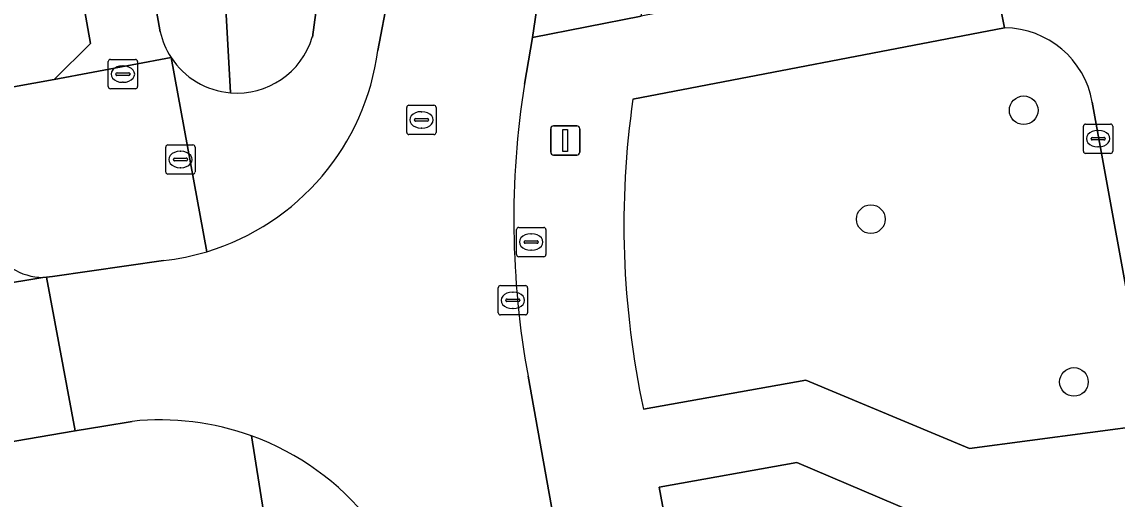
# Model space of a CAD drawing. Extents: x 157793 to 159380, y 380877 to 382313.
# Drawn here: x 158753.68 to 158791.04, y 381650.93 to 381667.21 of the extents above; entities that cross this region are included whole.
import ezdxf

# ---------------------------------------------------------------- set-up
doc = ezdxf.new("R2010")
doc.units = 0
for name, color, linetype in [('IMGEO_Boom', 7, 'Continuous'), ('IMGEO_Brandkraan', 7, 'Continuous'), ('IMGEO_Erf', 7, 'Continuous'), ('IMGEO_Groenvoorziening', 7, 'Continuous'), ('IMGEO_Kolk', 7, 'Continuous'), ('IMGEO_Lichtmast', 7, 'Continuous'), ('IMGEO_Parkeervlak_open', 7, 'Continuous'), ('IMGEO_Rijbaan_lokaal_open', 7, 'Continuous'), ('IMGEO_Rioolput', 7, 'Continuous'), ('IMGEO_Voetpad_open', 7, 'Continuous')]:
    doc.layers.add(name, color=color, linetype=linetype)

msp = doc.modelspace()

# ---------------------------------------------------------------- linework, layer by layer
at = {"layer": 'IMGEO_Boom'}
for centre in [(158787.854, 381664.196), (158782.639, 381660.482), (158789.568, 381654.928)]:
    msp.add_circle(centre, 0.489, dxfattribs=at)
at = {"layer": 'IMGEO_Brandkraan'}
for p, q in [((158756.622, 381665.003), (158756.622, 381665.855)), ((158756.697, 381665.929), (158757.549, 381665.929)), ((158757.11, 381665.709), (158757.135, 381665.709)), ((158757.623, 381665.855), (158757.623, 381665.003)), ((158756.881, 381665.423), (158756.881, 381665.435)), ((158757.319, 381665.386), (158756.921, 381665.386)), ((158756.924, 381665.472), (158757.322, 381665.472)), ((158757.365, 381665.435), (158757.365, 381665.423)), ((158757.549, 381664.929), (158756.697, 381664.929)), ((158757.133, 381665.149), (158757.108, 381665.149))]:
    msp.add_line(p, q, dxfattribs=at)
for points in [[(158756.622, 381665.003), (158756.622, 381665.855)], [(158756.697, 381665.929), (158757.549, 381665.929)], [(158757.623, 381665.855), (158757.623, 381665.003)], [(158757.549, 381664.929), (158756.697, 381664.929)]]:
    msp.add_lwpolyline(points, dxfattribs=at)
for centre, radius, start, end in [((158756.699, 381665.853), 0.0765, 91.552, 178.448), ((158756.699, 381665.853), 0.0765, 91.552, 178.448), ((158757.547, 381665.853), 0.0765, 1.552, 88.448), ((158757.547, 381665.853), 0.0765, 1.552, 88.448), ((158756.921, 381665.432), 0.0403, 85.8775, 175.7526), ((158756.918, 381665.422), 0.0366, 178.938, 274.7102), ((158757.322, 381665.429), 0.043, 264.8664, 352.4533), ((158757.326, 381665.434), 0.0386, 1.7309, 96.639), ((158756.699, 381665.005), 0.0765, 181.552, 268.448), ((158756.699, 381665.005), 0.0765, 181.552, 268.448), ((158757.547, 381665.005), 0.0765, 271.552, 358.448), ((158757.547, 381665.005), 0.0765, 271.552, 358.448)]:
    msp.add_arc(centre, radius, start, end, dxfattribs=at)
for centre, major_axis, ratio, start_param, end_param in [((158757.109, 381665.429), (-0.387, 0.002), 0.722429, 4.712389, 7.853982), ((158757.134, 381665.429), (-0.39, 0.002), 0.717154, 1.570796, 4.712389)]:
    msp.add_ellipse(centre, major_axis=major_axis, ratio=ratio, start_param=start_param, end_param=end_param, dxfattribs=at)
at = {"layer": 'IMGEO_Erf'}
msp.add_lwpolyline([(158744.809, 381663.45), (158754.776, 381665.251), (158756.018, 381666.472), (158748.007, 381711.492)], dxfattribs=at)
at = {"layer": 'IMGEO_Groenvoorziening'}
for points in [[(158787.529, 381721.885), (158784.725, 381720.395), (158780.035, 381717.305), (158773.785, 381711.553), (158771.574, 381709.406), (158769.385, 381708.202), (158767.414, 381706.067), (158765.385, 381703.051), (158764.696, 381699.21), (158765.126, 381695.388), (158761.482, 381673.242), (158760.598, 381668.293), (158760.788, 381664.79)], [(158751.138, 381707.716), (158758.396, 381666.872)], [(158776.23, 381696.631), (158771.449, 381669.065), (158771.094, 381666.683), (158774.804, 381667.411), (158778.636, 381688.709)], [(158760.788, 381664.79), (158760.598, 381668.293), (158761.482, 381673.242), (158765.126, 381695.388)], [(158763.585, 381666.691), (158764.113, 381670.569)], [(158787.201, 381667.009), (158774.522, 381664.575)], [(158774.883, 381653.995), (158780.423, 381654.988), (158786.008, 381652.656), (158792.185, 381653.473), (158791.865, 381655.295), (158790.195, 381664.477)], [(158798.289, 381643.312), (158797.321, 381648.864), (158794.325, 381651.023), (158792.666, 381650.801), (158785.58, 381649.853), (158784.629, 381650.257), (158781.258, 381651.691), (158780.118, 381652.176), (158775.414, 381651.344), (158779.984, 381626.646), (158785.922, 381627.69), (158788.111, 381628.075)]]:
    msp.add_lwpolyline(points, dxfattribs=at)
for centre, radius, start, end in [((158760.99, 381667.456), 2.659, 192.6821, 213.2718), ((158787.164, 381663.929), 3.08, 10.2431, 89.3151), ((158761.013, 381667.467), 2.686, 265.1921, 343.2124), ((158761.014, 381667.464), 2.683, 213.1374, 265.1689), ((158804.143, 381660.29), 29.929, 171.7676, 192.1408)]:
    msp.add_arc(centre, radius, start, end, dxfattribs=at)
at = {"layer": 'IMGEO_Kolk'}
for p, q in [((158789.892, 381662.8), (158789.892, 381663.652)), ((158789.967, 381663.726), (158790.819, 381663.726)), ((158790.38, 381663.506), (158790.405, 381663.506)), ((158790.893, 381663.652), (158790.893, 381662.8)), ((158790.151, 381663.22), (158790.151, 381663.232)), ((158790.589, 381663.183), (158790.191, 381663.183)), ((158790.194, 381663.269), (158790.592, 381663.269)), ((158790.635, 381663.232), (158790.635, 381663.22)), ((158790.819, 381662.726), (158789.967, 381662.726)), ((158790.403, 381662.946), (158790.378, 381662.946))]:
    msp.add_line(p, q, dxfattribs=at)
for points in [[(158789.892, 381662.8), (158789.892, 381663.652)], [(158789.967, 381663.726), (158790.819, 381663.726)], [(158790.893, 381663.652), (158790.893, 381662.8)], [(158790.819, 381662.726), (158789.967, 381662.726)]]:
    msp.add_lwpolyline(points, dxfattribs=at)
for centre, radius, start, end in [((158789.969, 381663.65), 0.0765, 91.552, 178.448), ((158789.969, 381663.65), 0.0765, 91.552, 178.448), ((158790.817, 381663.65), 0.0765, 1.552, 88.448), ((158790.817, 381663.65), 0.0765, 1.552, 88.448), ((158790.191, 381663.229), 0.0403, 85.8775, 175.7526), ((158790.188, 381663.219), 0.0366, 178.938, 274.7102), ((158790.592, 381663.226), 0.043, 264.8664, 352.4533), ((158790.596, 381663.231), 0.0386, 1.7309, 96.639), ((158789.969, 381662.802), 0.0765, 181.552, 268.448), ((158789.969, 381662.802), 0.0765, 181.552, 268.448), ((158790.817, 381662.802), 0.0765, 271.552, 358.448), ((158790.817, 381662.802), 0.0765, 271.552, 358.448)]:
    msp.add_arc(centre, radius, start, end, dxfattribs=at)
for centre, major_axis, ratio, start_param, end_param in [((158790.379, 381663.226), (-0.387, 0.002), 0.722429, 4.712389, 7.853982), ((158790.404, 381663.226), (-0.39, 0.002), 0.717154, 1.570796, 4.712389)]:
    msp.add_ellipse(centre, major_axis=major_axis, ratio=ratio, start_param=start_param, end_param=end_param, dxfattribs=at)
at = {"layer": 'IMGEO_Lichtmast'}
for p, q in [((158771.716, 381662.766), (158771.716, 381663.566)), ((158771.716, 381663.566), (158771.716, 381662.766)), ((158771.816, 381663.666), (158772.606, 381663.666)), ((158772.606, 381663.666), (158771.816, 381663.666)), ((158772.706, 381663.566), (158772.706, 381662.766)), ((158772.706, 381662.766), (158772.706, 381663.566)), ((158772.606, 381662.666), (158771.816, 381662.666)), ((158771.816, 381662.666), (158772.606, 381662.666))]:
    msp.add_line(p, q, dxfattribs=at)
msp.add_lwpolyline([(158772.136, 381663.541), (158772.286, 381663.541), (158772.286, 381662.791), (158772.136, 381662.791), (158772.136, 381663.541)], dxfattribs=at)
for centre, start, end in [((158771.816, 381663.566), 90, 180), ((158771.816, 381663.566), 90, 180), ((158772.606, 381663.566), 0, 90), ((158772.606, 381663.566), 360, 90), ((158771.816, 381662.766), 180, 270), ((158771.816, 381662.766), 180, 270), ((158772.606, 381662.766), 270, 0), ((158772.606, 381662.766), 270, 0)]:
    msp.add_arc(centre, 0.1, start, end, dxfattribs=at)
at = {"layer": 'IMGEO_Parkeervlak_open'}
msp.add_lwpolyline([(158725.367, 381653.696), (158754.395, 381658.495)], dxfattribs=at)
msp.add_arc((158754.403, 381660.45), 1.955, 236.9168, 269.7542, dxfattribs=at)
at = {"layer": 'IMGEO_Rijbaan_lokaal_open'}
for points in [[(158790.195, 381664.477), (158791.865, 381655.295), (158795.215, 381655.896), (158793.125, 381667.488), (158792.682, 381667.379), (158789.086, 381686.717)], [(158786.304, 381686.469), (158783.761, 381686.002), (158784.436, 381682.198), (158784.694, 381680.741), (158786.66, 381669.705), (158787.201, 381667.009)], [(158770.819, 381665.089), (158771.094, 381666.683), (158771.449, 381669.065), (158766.522, 381669.926), (158765.821, 381666.24)], [(158758.509, 381659.067), (158754.72, 381658.524), (158754.512, 381658.499), (158755.498, 381653.258), (158756.475, 381653.418), (158757.44, 381653.584)], [(158694.125, 381642.923), (158709.836, 381645.581), (158714.915, 381646.434), (158734.829, 381649.719), (158755.498, 381653.258), (158754.512, 381658.499), (158754.395, 381658.495), (158725.367, 381653.696), (158724.016, 381653.487), (158694.537, 381648.553), (158693.77, 381647.568)], [(158767.47, 381645.644), (158767.749, 381644.316), (158772.713, 381645.274), (158770.945, 381655.122)]]:
    msp.add_lwpolyline(points, dxfattribs=at)
for centre, radius, start, end in [((158787.164, 381663.929), 3.08, 10.2431, 89.3151), ((158757.578, 381667.329), 8.315, 286.864, 352.4728), ((158800.167, 381660.476), 29.708, 171.0666, 190.382), ((158757.563, 381667.406), 8.393, 276.4685, 286.8053), ((158758.398, 381644.505), 9.13, 70.0395, 96.0255), ((158758.398, 381644.488), 9.145, 7.2607, 70.072)]:
    msp.add_arc(centre, radius, start, end, dxfattribs=at)
at = {"layer": 'IMGEO_Rioolput'}
for p, q in [((158766.807, 381663.441), (158766.807, 381664.293)), ((158766.882, 381664.367), (158767.734, 381664.367)), ((158767.808, 381664.293), (158767.808, 381663.441)), ((158767.066, 381663.861), (158767.066, 381663.873)), ((158767.504, 381663.824), (158767.106, 381663.824)), ((158767.109, 381663.91), (158767.507, 381663.91)), ((158767.295, 381664.147), (158767.32, 381664.147)), ((158767.55, 381663.873), (158767.55, 381663.861)), ((158767.318, 381663.587), (158767.293, 381663.587)), ((158767.734, 381663.367), (158766.882, 381663.367)), ((158758.585, 381662.09), (158758.585, 381662.942)), ((158758.66, 381663.016), (158759.512, 381663.016)), ((158759.073, 381662.796), (158759.098, 381662.796)), ((158759.586, 381662.942), (158759.586, 381662.09)), ((158758.844, 381662.51), (158758.844, 381662.522)), ((158759.282, 381662.473), (158758.884, 381662.473)), ((158758.887, 381662.559), (158759.285, 381662.559)), ((158759.328, 381662.522), (158759.328, 381662.51)), ((158759.512, 381662.016), (158758.66, 381662.016)), ((158759.096, 381662.236), (158759.071, 381662.236)), ((158770.551, 381659.275), (158770.551, 381660.127)), ((158770.626, 381660.201), (158771.478, 381660.201)), ((158771.552, 381660.127), (158771.552, 381659.275)), ((158770.81, 381659.695), (158770.81, 381659.707)), ((158770.853, 381659.744), (158771.251, 381659.744)), ((158771.039, 381659.981), (158771.064, 381659.981)), ((158771.294, 381659.707), (158771.294, 381659.695)), ((158771.248, 381659.658), (158770.85, 381659.658)), ((158771.062, 381659.421), (158771.037, 381659.421)), ((158771.478, 381659.201), (158770.626, 381659.201)), ((158770.001, 381658.213), (158770.853, 381658.213)), ((158769.926, 381657.287), (158769.926, 381658.139)), ((158770.414, 381657.993), (158770.439, 381657.993)), ((158770.927, 381658.139), (158770.927, 381657.287)), ((158770.185, 381657.707), (158770.185, 381657.719)), ((158770.623, 381657.67), (158770.225, 381657.67)), ((158770.228, 381657.756), (158770.626, 381657.756)), ((158770.437, 381657.433), (158770.412, 381657.433)), ((158770.669, 381657.719), (158770.669, 381657.707)), ((158770.853, 381657.213), (158770.001, 381657.213))]:
    msp.add_line(p, q, dxfattribs=at)
for points in [[(158766.807, 381663.441), (158766.807, 381664.293)], [(158766.882, 381664.367), (158767.734, 381664.367)], [(158767.808, 381664.293), (158767.808, 381663.441)], [(158767.734, 381663.367), (158766.882, 381663.367)], [(158758.585, 381662.09), (158758.585, 381662.942)], [(158758.66, 381663.016), (158759.512, 381663.016)], [(158759.586, 381662.942), (158759.586, 381662.09)], [(158759.512, 381662.016), (158758.66, 381662.016)], [(158770.551, 381659.275), (158770.551, 381660.127)], [(158770.626, 381660.201), (158771.478, 381660.201)], [(158771.552, 381660.127), (158771.552, 381659.275)], [(158771.478, 381659.201), (158770.626, 381659.201)], [(158770.001, 381658.213), (158770.853, 381658.213)], [(158769.926, 381657.287), (158769.926, 381658.139)], [(158770.927, 381658.139), (158770.927, 381657.287)], [(158770.853, 381657.213), (158770.001, 381657.213)]]:
    msp.add_lwpolyline(points, dxfattribs=at)
for centre, radius, start, end in [((158766.884, 381664.291), 0.0765, 91.552, 178.448), ((158766.884, 381664.291), 0.0765, 91.552, 178.448), ((158767.732, 381664.291), 0.0765, 1.552, 88.448), ((158767.732, 381664.291), 0.0765, 1.552, 88.448), ((158767.106, 381663.87), 0.0403, 85.8775, 175.7526), ((158767.103, 381663.86), 0.0366, 178.938, 274.7102), ((158767.507, 381663.867), 0.043, 264.8664, 352.4533), ((158767.511, 381663.872), 0.0386, 1.7309, 96.639), ((158766.884, 381663.443), 0.0765, 181.552, 268.448), ((158766.884, 381663.443), 0.0765, 181.552, 268.448), ((158767.732, 381663.443), 0.0765, 271.552, 358.448), ((158767.732, 381663.443), 0.0765, 271.552, 358.448), ((158758.662, 381662.94), 0.0765, 91.552, 178.448), ((158758.662, 381662.94), 0.0765, 91.552, 178.448), ((158759.51, 381662.94), 0.0765, 1.552, 88.448), ((158759.51, 381662.94), 0.0765, 1.552, 88.448), ((158758.884, 381662.519), 0.0403, 85.8775, 175.7526), ((158758.881, 381662.509), 0.0366, 178.938, 274.7102), ((158759.285, 381662.516), 0.043, 264.8664, 352.4533), ((158759.289, 381662.521), 0.0386, 1.7309, 96.639), ((158758.662, 381662.092), 0.0765, 181.552, 268.448), ((158758.662, 381662.092), 0.0765, 181.552, 268.448), ((158759.51, 381662.092), 0.0765, 271.552, 358.448), ((158759.51, 381662.092), 0.0765, 271.552, 358.448), ((158770.628, 381660.125), 0.0765, 91.552, 178.448), ((158770.628, 381660.125), 0.0765, 91.552, 178.448), ((158771.476, 381660.125), 0.0765, 1.552, 88.448), ((158771.476, 381660.125), 0.0765, 1.552, 88.448), ((158770.85, 381659.704), 0.0403, 85.8775, 175.7526), ((158770.847, 381659.694), 0.0366, 178.938, 274.7102), ((158771.251, 381659.701), 0.043, 264.8664, 352.4533), ((158771.255, 381659.706), 0.0386, 1.7309, 96.639), ((158770.628, 381659.277), 0.0765, 181.552, 268.448), ((158770.628, 381659.277), 0.0765, 181.552, 268.448), ((158771.476, 381659.277), 0.0765, 271.552, 358.448), ((158771.476, 381659.277), 0.0765, 271.552, 358.448), ((158770.003, 381658.137), 0.0765, 91.552, 178.448), ((158770.003, 381658.137), 0.0765, 91.552, 178.448), ((158770.851, 381658.137), 0.0765, 1.552, 88.448), ((158770.851, 381658.137), 0.0765, 1.552, 88.448), ((158770.225, 381657.716), 0.0403, 85.8775, 175.7526), ((158770.222, 381657.706), 0.0366, 178.938, 274.7102), ((158770.626, 381657.713), 0.043, 264.8664, 352.4533), ((158770.63, 381657.718), 0.0386, 1.7309, 96.639), ((158770.003, 381657.289), 0.0765, 181.552, 268.448), ((158770.003, 381657.289), 0.0765, 181.552, 268.448), ((158770.851, 381657.289), 0.0765, 271.552, 358.448), ((158770.851, 381657.289), 0.0765, 271.552, 358.448)]:
    msp.add_arc(centre, radius, start, end, dxfattribs=at)
for centre, major_axis, ratio, start_param, end_param in [((158767.294, 381663.867), (-0.387, 0.002), 0.722429, 4.712389, 7.853982), ((158767.319, 381663.867), (-0.39, 0.002), 0.717154, 1.570796, 4.712389), ((158759.072, 381662.516), (-0.387, 0.002), 0.722429, 4.712389, 7.853982), ((158759.097, 381662.516), (-0.39, 0.002), 0.717154, 1.570796, 4.712389), ((158771.038, 381659.701), (-0.387, 0.002), 0.722429, 4.712389, 7.853982), ((158771.063, 381659.701), (-0.39, 0.002), 0.717154, 1.570796, 4.712389), ((158770.413, 381657.713), (-0.387, 0.002), 0.722429, 4.712389, 7.853982), ((158770.438, 381657.713), (-0.39, 0.002), 0.717154, 1.570796, 4.712389)]:
    msp.add_ellipse(centre, major_axis=major_axis, ratio=ratio, start_param=start_param, end_param=end_param, dxfattribs=at)
at = {"layer": 'IMGEO_Voetpad_open'}
for points in [[(158784.122, 381725.027), (158782.024, 381728.946), (158779.051, 381727.607), (158770.732, 381723.491), (158753.589, 381715.01), (158749.107, 381712.793), (158744.974, 381713.717), (158743.963, 381712.356), (158744.14, 381712.318), (158748.007, 381711.492), (158756.018, 381666.472), (158754.776, 381665.251), (158758.767, 381665.997)], [(158758.396, 381666.872), (158751.138, 381707.716)], [(158765.821, 381666.24), (158766.522, 381669.926), (158766.575, 381670.203), (158766.471, 381670.783), (158765.168, 381672.785)], [(158764.113, 381670.569), (158763.585, 381666.691)], [(158774.522, 381664.575), (158787.201, 381667.009), (158786.66, 381669.705), (158781.734, 381668.771), (158774.804, 381667.411), (158771.094, 381666.683), (158770.819, 381665.089)], [(158759.99, 381659.372), (158758.767, 381665.997), (158754.776, 381665.251), (158744.809, 381663.45), (158732.073, 381661.133), (158728.923, 381660.629), (158696.073, 381654.783), (158694.187, 381654.447), (158694.425, 381652.932), (158685.588, 381651.424), (158685.319, 381652.867), (158655.065, 381647.429), (158653.549, 381647.157), (158652.596, 381646.986), (158625.559, 381641.758), (158618.222, 381640.539)], [(158758.767, 381665.997), (158759.99, 381659.372)], [(158754.395, 381658.495), (158754.512, 381658.499), (158754.72, 381658.524), (158758.509, 381659.067)], [(158770.945, 381655.122), (158772.713, 381645.274), (158775.731, 381628.819)], [(158780.423, 381654.988), (158774.883, 381653.995)], [(158779.022, 381626.48), (158779.984, 381626.646), (158775.414, 381651.344), (158780.118, 381652.176), (158781.258, 381651.691), (158784.629, 381650.257), (158785.58, 381649.853), (158792.666, 381650.801), (158792.185, 381653.473), (158786.008, 381652.656), (158780.423, 381654.988)], [(158757.44, 381653.584), (158756.475, 381653.418), (158755.498, 381653.258), (158734.829, 381649.719), (158714.915, 381646.434), (158709.836, 381645.581), (158694.125, 381642.923)], [(158634.892, 381626.493), (158658.009, 381630.795), (158663.752, 381631.863), (158665.316, 381632.161), (158665.079, 381633.692), (158699.759, 381639.845), (158702.606, 381640.353), (158704.92, 381640.755), (158708.695, 381641.427), (158758.825, 381650.349), (158761.17, 381649.31), (158762.478, 381647), (158761.515, 381653.086)], [(158761.515, 381653.086), (158762.478, 381647), (158762.674, 381645.822), (158765.146, 381631.871), (158765.716, 381628.675), (158770.256, 381603.221), (158771.237, 381597.723), (158771.675, 381595.283), (158772.768, 381589.199), (158775.881, 381571.869), (158779.263, 381553.035), (158779.866, 381549.755), (158782.218, 381537.234), (158782.367, 381536.441), (158782.236, 381536.405), (158783.876, 381527.553), (158783.747, 381527.527), (158786.066, 381514.938), (158786.573, 381512.183), (158795.126, 381465.732), (158796.436, 381458.615)]]:
    msp.add_lwpolyline(points, dxfattribs=at)
for centre, radius, start, end in [((158760.99, 381667.456), 2.659, 192.6821, 213.2718), ((158761.013, 381667.467), 2.686, 265.1921, 343.2124), ((158757.578, 381667.329), 8.315, 286.864, 352.4728), ((158761.014, 381667.464), 2.683, 213.1374, 265.1689), ((158800.167, 381660.476), 29.708, 171.0666, 190.382), ((158804.143, 381660.29), 29.929, 171.7676, 192.1408), ((158757.563, 381667.406), 8.393, 276.4685, 286.8053), ((158754.403, 381660.45), 1.955, 236.9168, 269.7542), ((158758.398, 381644.505), 9.13, 70.0395, 96.0255), ((158758.398, 381644.488), 9.145, 7.2607, 70.072)]:
    msp.add_arc(centre, radius, start, end, dxfattribs=at)

doc.saveas('drawing.dxf')
